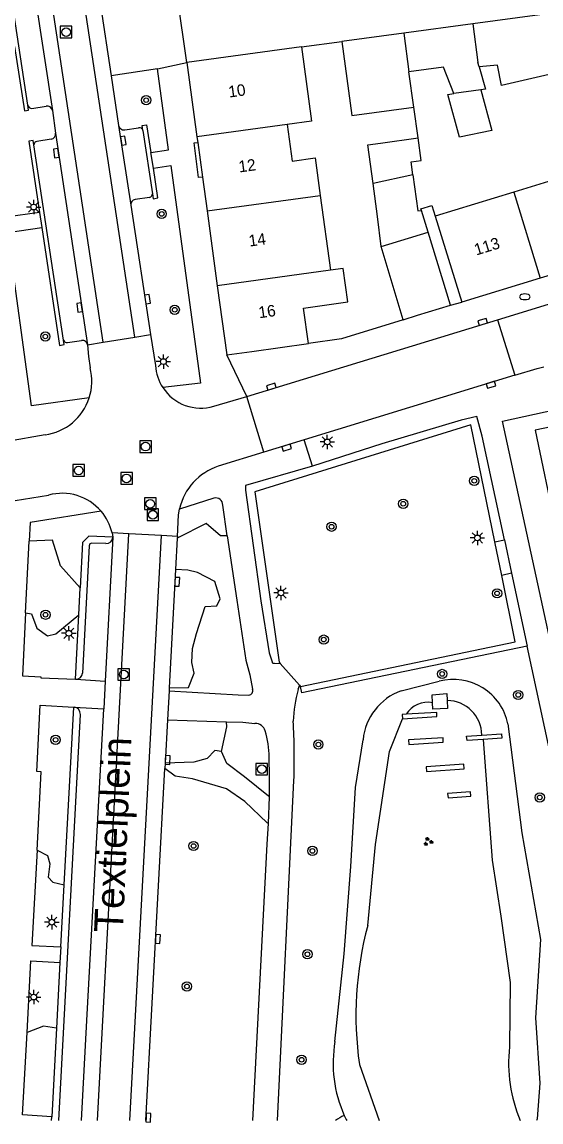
# Model space of a CAD drawing. Extents: x 132999 to 136000, y 398499 to 400501.
# Drawn here: x 133281.2 to 133326.1, y 398499.9 to 398595 of the extents above; entities that cross this region are included whole.
import ezdxf

# ---------------------------------------------------------------- set-up
doc = ezdxf.new("R2010")
doc.units = 0
for name, color, linetype in [('gg-afsc-erfafscheiding', 7, 'Continuous'), ('gg-afsc-hekwerk', 7, 'Continuous'), ('gg-afsc-muur', 7, 'Continuous'), ('gg-anno-huisnummerreeks BGT', 7, 'Continuous'), ('gg-anno-openbare ruimte label', 7, 'Continuous'), ('gg-bbg-bijgebouw', 7, 'Continuous'), ('gg-bbg-gedigitaliseerde bebouwing', 7, 'Continuous'), ('gg-bbg-gedigitaliseerde bijgebouw', 7, 'Continuous'), ('gg-bbg-hoofdgebouw', 7, 'Continuous'), ('gg-bbg-luifel en loopbrug', 7, 'Continuous'), ('gg-bbg-tussenscheiding', 7, 'Continuous'), ('gg-knt-verharding', 7, 'Continuous'), ('gg-knt-verharding nz', 7, 'Continuous'), ('gg-kntw-bovenkant insteek waterloop', 7, 'Continuous'), ('gg-kntw-waterlijn', 7, 'Continuous'), ('gg-kwrk-uitstroombak niveau min 01', 7, 'Continuous'), ('gt-grn-groengrens', 7, 'Continuous'), ('gt-grn-weggrens', 7, 'Continuous'), ('gt-grn-weggrens revisie', 7, 'Continuous'), ('gt-symb-boom', 7, 'Continuous'), ('gt-symb-brandkraan', 7, 'Continuous'), ('gt-symb-groenvak', 7, 'Continuous'), ('gt-symb-kolk', 7, 'Continuous'), ('gt-symb-lichtmast', 7, 'Continuous'), ('gt-symb-rioolschacht', 7, 'Continuous')]:
    doc.layers.add(name, color=color, linetype=linetype)

# ---------------------------------------------------------------- blocks, each defined once
blk = doc.blocks.new('gt0-BOOM')
at = {"layer": 'gt-symb-boom'}
for radius in [0.4, 0.2]:
    blk.add_circle((0, 0), radius, dxfattribs=at)
blk = doc.blocks.new('gt0-KOLK')
at = {"layer": 'gt-symb-kolk'}
blk.add_lwpolyline([(0, 0), (0.375, 0), (0.375, 0.4), (-0.375, 0.4), (-0.375, 0), (0, 0)], dxfattribs=at)
blk = doc.blocks.new('gt0-LMAST')
at = {"layer": 'gt-symb-lichtmast'}
for p, q in [((-0.182, 0.173), (-0.447, 0.438)), ((-0.005, 0.246), (-0.005, 0.621)), ((0.172, 0.173), (0.437, 0.438)), ((-0.255, -0.004), (-0.63, -0.004)), ((-0.182, -0.181), (-0.447, -0.446)), ((-0.005, -0.254), (-0.005, -0.629)), ((0.437, -0.446), (0.172, -0.181)), ((0.245, -0.004), (0.62, -0.004))]:
    blk.add_line(p, q, dxfattribs=at)
blk.add_circle((-0.005, -0.004), 0.25, dxfattribs=at)
blk = doc.blocks.new('gt0-BR')
at = {"layer": 'gt-symb-brandkraan'}
for centre, radius, start, end in [((-0.244, 0), 0.206, 107.56694, 252.43307), ((0.599, -2.664), 3, 106.89205, 107.56694), ((0, -0.691), 0.938, 73.10799, 106.89205), ((-0.599, -2.664), 3, 72.43309, 73.10799), ((0.244, 0), 0.206, 287.56695, 72.43309), ((0.599, 2.664), 3, 252.43307, 253.10797), ((0, 0.691), 0.938, 253.10797, 286.89206), ((-0.599, 2.664), 3, 286.89206, 287.56695)]:
    blk.add_arc(centre, radius, start, end, dxfattribs=at)
blk = doc.blocks.new('gt0-RS')
at = {"layer": 'gt-symb-rioolschacht'}
blk.add_lwpolyline([(-0.5, -0.5), (0.5, -0.5), (0.5, 0.5), (-0.5, 0.5)], close=True, dxfattribs=at)
blk.add_circle((0, 0), 0.375, dxfattribs=at)
blk = doc.blocks.new('gt0-GRVAK')
at = {"layer": 'gt-symb-groenvak'}
for p, q in [((-0.11, 0.189), (-0.228, 0.24)), ((-0.182, 0.153), (0.088, 0.153)), ((-0.091, 0.211), (-0.156, 0.322)), ((-0.047, 0.214), (-0.047, 0.393)), ((-0.004, 0.211), (0.061, 0.322)), ((0.015, 0.189), (0.133, 0.24)), ((0.262, -0.052), (0.197, 0.059)), ((0.305, -0.049), (0.305, 0.13)), ((0.349, -0.052), (0.414, 0.059)), ((-0.245, -0.228), (-0.363, -0.177)), ((-0.318, -0.264), (-0.047, -0.264)), ((-0.226, -0.206), (-0.291, -0.095)), ((-0.183, -0.203), (-0.183, -0.024)), ((-0.139, -0.206), (-0.074, -0.095)), ((-0.12, -0.228), (-0.002, -0.177)), ((0.243, -0.074), (0.125, -0.023)), ((0.17, -0.11), (0.441, -0.11)), ((0.368, -0.074), (0.486, -0.023))]:
    blk.add_line(p, q, dxfattribs=at)

msp = doc.modelspace()

# ---------------------------------------------------------------- linework, layer by layer
at = {"layer": 'gg-afsc-erfafscheiding'}
msp.add_lwpolyline([(133315.765, 398578.737), (133315.721, 398578.88), (133316.682, 398579.175), (133316.967, 398578.248)], dxfattribs=at)
at = {"layer": 'gg-afsc-hekwerk'}
for p, q in [((133322.71, 398547.173), (133322.117, 398550.066)), ((133303.553, 398539.551), (133305.227, 398537.671)), ((133305.227, 398537.671), (133305.325, 398537.561))]:
    msp.add_line(p, q, dxfattribs=at)
for points in [[(133322.117, 398550.066), (133320.045, 398560.191), (133301.354, 398554.409), (133303.456, 398539.66), (133303.553, 398539.551)], [(133305.325, 398537.561), (133323.886, 398541.426), (133322.71, 398547.173)]]:
    msp.add_lwpolyline(points, dxfattribs=at)
at = {"layer": 'gg-afsc-muur'}
for p, q in [((133305.41, 398592.881), (133308.88, 398593.341)), ((133315.478, 398585.005), (133315.107, 398587.673))]:
    msp.add_line(p, q, dxfattribs=at)
for points in [[(133314.201, 398569.288), (133308.85, 398567.641), (133306, 398567.231)], [(133314.447, 398535.161), (133314.104, 398535.14), (133314.143, 398534.759)], [(133314.143, 398534.759), (133317.11, 398534.954), (133317.09, 398535.321), (133314.447, 398535.161)], [(133314.665, 398532.93), (133314.674, 398532.553), (133317.663, 398532.748), (133317.635, 398533.127), (133314.665, 398532.93)], [(133321.093, 398532.975), (133319.711, 398532.88), (133319.68, 398533.256), (133320.995, 398533.349)], [(133320.995, 398533.349), (133322.685, 398533.468), (133322.716, 398533.087), (133321.093, 398532.975)], [(133316.172, 398530.6), (133316.208, 398530.208), (133319.472, 398530.444), (133319.447, 398530.842), (133316.172, 398530.6)], [(133318.031, 398528.303), (133318.067, 398527.925), (133320.038, 398528.062), (133320.015, 398528.45), (133318.031, 398528.303)]]:
    msp.add_lwpolyline(points, dxfattribs=at)
at = {"layer": 'gg-bbg-bijgebouw'}
for p, q in [((133320.211, 398594.881), (133314.243, 398594.07)), ((133326.02, 398595.671), (133320.211, 398594.881)), ((133314.243, 398594.07), (133308.88, 398593.341)), ((133315.43, 398569.681), (133318.27, 398570.541)), ((133314.201, 398569.288), (133315.43, 398569.681))]:
    msp.add_line(p, q, dxfattribs=at)
at = {"layer": 'gg-bbg-gedigitaliseerde bebouwing'}
for p, q in [((133330.128, 398582.29), (133323.746, 398580.33)), ((133307.019, 398580.043), (133307.903, 398573.562)), ((133323.746, 398580.33), (133316.967, 398578.248)), ((133316.967, 398578.248), (133319.26, 398570.791))]:
    msp.add_line(p, q, dxfattribs=at)
for points in [[(133305.41, 398592.881), (133306.276, 398586.468), (133304.167, 398586.181)], [(133304.167, 398586.181), (133304.6, 398583.005), (133306.578, 398583.275), (133307.019, 398580.043)], [(133309.4, 398570.82), (133309.005, 398573.712), (133307.903, 398573.562)]]:
    msp.add_lwpolyline(points, dxfattribs=at)
at = {"layer": 'gg-bbg-gedigitaliseerde bijgebouw'}
for p, q in [((133315.107, 398587.673), (133314.693, 398590.73)), ((133320.896, 398589.163), (133318.558, 398588.844)), ((133312.237, 398584.554), (133315.478, 398585.005)), ((133316.346, 398576.85), (133315.765, 398578.737)), ((133318.27, 398570.541), (133316.346, 398576.85)), ((133314.201, 398569.288), (133312.283, 398575.62))]:
    msp.add_line(p, q, dxfattribs=at)
for points in [[(133308.88, 398593.341), (133309.744, 398586.941), (133315.107, 398587.673)], [(133318.558, 398588.844), (133317.673, 398591.137), (133314.693, 398590.73)], [(133327.558, 398590.673), (133322.681, 398589.539), (133322.342, 398591.302), (133320.76, 398591.16)], [(133320.76, 398591.16), (133321.307, 398589.219), (133320.896, 398589.163)], [(133311.585, 398581.057), (133311.128, 398584.403), (133312.237, 398584.554)], [(133315.029, 398581.822), (133314.876, 398582.942), (133315.748, 398583.063), (133315.478, 398585.005)], [(133315.029, 398581.822), (133315.456, 398578.695), (133315.765, 398578.737)], [(133312.283, 398575.62), (133311.972, 398578.219), (133311.585, 398581.057)]]:
    msp.add_lwpolyline(points, dxfattribs=at)
at = {"layer": 'gg-bbg-hoofdgebouw'}
for p, q in [((133305.41, 398592.881), (133295.48, 398591.531)), ((133295.48, 398591.531), (133296.355, 398585.115)), ((133296.355, 398585.115), (133296.423, 398584.619)), ((133296.423, 398584.619), (133296.83, 398581.63)), ((133296.83, 398581.63), (133297.229, 398578.707)), ((133297.229, 398578.707), (133298.114, 398572.226)), ((133332.418, 398574.831), (133326.035, 398572.871)), ((133298.114, 398572.226), (133298.93, 398566.241)), ((133326.035, 398572.871), (133319.26, 398570.791)), ((133301.117, 398566.547), (133306, 398567.231)), ((133298.93, 398566.241), (133301.117, 398566.547))]:
    msp.add_line(p, q, dxfattribs=at)
msp.add_lwpolyline([(133306, 398567.231), (133305.57, 398570.291), (133309.4, 398570.82)], dxfattribs=at)
at = {"layer": 'gg-bbg-luifel en loopbrug'}
msp.add_lwpolyline([(133320.896, 398589.163), (133321.862, 398585.642), (133319.072, 398585.084), (133318.059, 398588.776), (133318.558, 398588.844)], dxfattribs=at)
at = {"layer": 'gg-bbg-tussenscheiding'}
for p, q in [((133320.211, 398594.881), (133320.652, 398591.543)), ((133314.243, 398594.07), (133314.693, 398590.73)), ((133320.76, 398591.16), (133320.652, 398591.543)), ((133304.167, 398586.181), (133296.355, 398585.115)), ((133315.029, 398581.822), (133311.585, 398581.057)), ((133297.229, 398578.707), (133307.019, 398580.043)), ((133323.746, 398580.33), (133326.035, 398572.871)), ((133312.283, 398575.62), (133316.346, 398576.85)), ((133307.903, 398573.562), (133298.114, 398572.226))]:
    msp.add_line(p, q, dxfattribs=at)
at = {"layer": 'gg-knt-verharding'}
for p, q in [((133281.736, 398587.836), (133280.013, 398599.291)), ((133295.48, 398591.531), (133294.62, 398597.531)), ((133288.003, 398596.672), (133288.945, 398590.396)), ((133292.945, 398590.997), (133288.945, 398590.396)), ((133288.945, 398590.396), (133289.591, 398586.096)), ((133282.093, 398587.567), (133283.319, 398587.77)), ((133283.862, 398587.394), (133284.141, 398585.415)), ((133290.114, 398585.709), (133291.319, 398585.884)), ((133291.687, 398585.647), (133292.504, 398580.187)), ((133284.824, 398567.52), (133282.264, 398584.403)), ((133283.762, 398584.905), (133282.53, 398584.696)), ((133292.256, 398579.871), (133291.022, 398579.688)), ((133290.64, 398579.184), (133292.358, 398568.002)), ((133322.345, 398569.283), (133338.269, 398574.153)), ((133300.672, 398562.633), (133322.345, 398569.283)), ((133322.345, 398569.283), (133323.859, 398564.499)), ((133285.164, 398567.304), (133286.392, 398567.491)), ((133286.905, 398567.12), (133288.238, 398567.335)), ((133288.238, 398567.335), (133291, 398567.782)), ((133291, 398567.782), (133292.358, 398568.002)), ((133292.358, 398568.002), (133292.771, 398565.313)), ((133286.904, 398567.123), (133286.905, 398567.12)), ((133323.859, 398564.499), (133305.628, 398558.893)), ((133297.826, 398561.796), (133300.672, 398562.633)), ((133302.14, 398557.821), (133300.672, 398562.633)), ((133283.228, 398559.327), (133279.979, 398558.745)), ((133305.628, 398558.893), (133302.14, 398557.821)), ((133302.14, 398557.821), (133298.208, 398556.608)), ((133279.915, 398553.527), (133283.521, 398554.112)), ((133297.823, 398553.858), (133294.843, 398552.885)), ((133294.843, 398552.885), (133294.852, 398552.936)), ((133298.985, 398550.601), (133298.596, 398553.239)), ((133281.549, 398543.925), (133281.864, 398550.12)), ((133289.022, 398550.852), (133289.095, 398550.478)), ((133290.483, 398550.772), (133289.022, 398550.852)), ((133289.095, 398550.478), (133289.095, 398550.477)), ((133293.288, 398550.619), (133290.483, 398550.772)), ((133294.669, 398550.544), (133293.288, 398550.619)), ((133294.66, 398550.374), (133294.514, 398547.675)), ((133294.669, 398550.544), (133294.66, 398550.374)), ((133298.985, 398550.601), (133299.81, 398545.015)), ((133322.943, 398550.243), (133323.563, 398547.348)), ((133287.042, 398549.72), (133286.475, 398538.716)), ((133288.479, 398549.917), (133287.277, 398549.958)), ((133294.514, 398547.675), (133293.96, 398537.45)), ((133323.563, 398547.348), (133324.915, 398541.046)), ((133286.145, 398543.765), (133286.267, 398546.084)), ((133285.852, 398538.186), (133286.145, 398543.765)), ((133303.058, 398539.563), (133303.553, 398539.551)), ((133285.884, 398538.184), (133285.852, 398538.186)), ((133293.947, 398537.19), (133293.81, 398534.659)), ((133293.96, 398537.45), (133293.947, 398537.19)), ((133305.227, 398537.671), (133305.097, 398537.283)), ((133284.409, 398500), (133286.278, 398535.149)), ((133284.887, 398520.409), (133285.709, 398535.772)), ((133285.709, 398535.772), (133285.744, 398535.77)), ((133293.81, 398534.659), (133293.607, 398530.917)), ((133293.81, 398534.659), (133298.923, 398534.506)), ((133291.944, 398500), (133293.582, 398530.453)), ((133293.607, 398530.917), (133293.582, 398530.453)), ((133303.337, 398500), (133304.75, 398529.431)), ((133302.548, 398525.699), (133302.629, 398528.017)), ((133284.599, 398515.03), (133284.887, 398520.409)), ((133284.517, 398513.696), (133284.224, 398507.99)), ((133284.224, 398507.99), (133283.812, 398500.342))]:
    msp.add_line(p, q, dxfattribs=at)
for points in [[(133282.747, 398578.554), (133279.846, 398578.156), (133277.875, 398592.546), (133280.583, 398592.922)], [(133280.583, 398592.922), (133281.435, 398587.361), (133281.799, 398587.415), (133281.736, 398587.836)], [(133292.378, 398583.75), (133293.901, 398583.967), (133292.945, 398590.997)], [(133291.687, 398585.647), (133291.62, 398586.092), (133291.995, 398586.148), (133292.378, 398583.75)], [(133282.264, 398584.403), (133282.207, 398584.782), (133281.826, 398584.724), (133282.747, 398578.554)], [(133296.83, 398581.63), (133296.503, 398581.586), (133296.106, 398584.576), (133296.423, 398584.619)], [(133292.596, 398582.39), (133294.09, 398582.629), (133296.67, 398563.804), (133293.411, 398563.412)], [(133292.504, 398580.187), (133292.569, 398579.754), (133292.978, 398579.815), (133292.596, 398582.39)], [(133287.04, 398562.515), (133282.055, 398561.841), (133280.02, 398576.824), (133282.947, 398577.253)], [(133282.947, 398577.253), (133284.478, 398567.068), (133284.883, 398567.129), (133284.824, 398567.52)], [(133286.905, 398567.12), (133286.971, 398566.107), (133287.123, 398565.12)], [(133323.859, 398564.499), (133325.785, 398565.078), (133326.346, 398565.212)], [(133333.628, 398510.589), (133322.789, 398560.498), (133330.81, 398562.273)], [(133322.943, 398550.243), (133321.019, 398559.217), (133320.555, 398560.903), (133319.195, 398560.598), (133312.351, 398558.557), (133306.36, 398556.623)], [(133331.286, 398560.901), (133325.611, 398559.727), (133327.363, 398551.302)], [(133306.36, 398556.623), (133300.564, 398554.948), (133300.572, 398554.549), (133301.886, 398544.98), (133302.595, 398540.455), (133302.851, 398539.701)], [(133288.075, 398552.715), (133281.946, 398551.739), (133281.864, 398550.12)], [(133294.669, 398550.544), (133294.759, 398552.404), (133294.843, 398552.885)], [(133289.095, 398550.478), (133287.021, 398550.559), (133286.474, 398550.009), (133286.267, 398546.084)], [(133299.81, 398545.015), (133300.594, 398539.836), (133300.925, 398538.57), (133301.171, 398537.331)], [(133281.549, 398543.925), (133281.272, 398538.486), (133282.851, 398538.392), (133282.851, 398538.316), (133285.852, 398538.186)], [(133331.886, 398508.839), (133326.84, 398532.067), (133324.915, 398541.046)], [(133293.947, 398537.19), (133299.911, 398536.836), (133300.847, 398536.806)], [(133282.533, 398523.412), (133282.9, 398530.178), (133282.508, 398530.216), (133282.808, 398535.933), (133285.709, 398535.772)], [(133298.923, 398534.506), (133300.324, 398534.464), (133301.375, 398534.355)], [(133302.629, 398528.017), (133302.641, 398529.729), (133302.612, 398531.441)], [(133301.189, 398500), (133302.434, 398523.909), (133302.548, 398525.699)], [(133282.533, 398523.412), (133282.086, 398515.166), (133284.599, 398515.03)], [(133281.67, 398507.638), (133282.007, 398513.831), (133284.517, 398513.696)], [(133283.812, 398500.342), (133281.283, 398500.501), (133281.67, 398507.638)]]:
    msp.add_lwpolyline(points, dxfattribs=at)
for centre, radius, start, end in [((133282.072, 398587.91), 0.344, 192.47509, 273.52876), ((133283.391, 398587.293), 0.482, 12.05656, 98.54216), ((133283.689, 398585.355), 0.456, 279.24722, 7.51795), ((133290.047, 398586.166), 0.462, 188.69633, 278.30362), ((133291.389, 398585.589), 0.303, 11.00666, 103.42851), ((133282.551, 398584.409), 0.288, 94.28327, 181.24726), ((133291.108, 398579.226), 0.47, 100.51956, 185.16081), ((133292.22, 398580.154), 0.285, 277.15484, 6.59479), ((133285.108, 398567.591), 0.292, 194.02221, 281.12268), ((133286.468, 398567.057), 0.441, 8.65849, 99.92813), ((133296.701, 398565.578), 3.939, 183.8565, 213.35664), ((133282.601, 398563.96), 4.668, 341.96526, 14.38488), ((133296.706, 398565.576), 3.943, 213.2944, 286.49783), ((133282.59, 398563.963), 4.679, 277.83277, 341.97914), ((133299.78, 398551.802), 5.057, 108.10918, 167.03973), ((133284.697, 398549.824), 4.447, 40.5593, 105.33251), ((133297.974, 398553.255), 0.622, 358.5521, 104.07407), ((133284.668, 398549.811), 4.477, 13.44764, 40.44263), ((133288.503, 398550.509), 0.593, 267.68747, 356.85991), ((133287.274, 398549.726), 0.232, 89.32025, 181.40654), ((133303.021, 398539.732), 0.173, 190.38632, 282.23355), ((133285.905, 398538.755), 0.571, 267.87539, 356.10974), ((133300.788, 398537.205), 0.403, 278.36854, 18.27043), ((133317.131, 398534.056), 12.459, 164.98741, 177.6753), ((133285.692, 398535.185), 0.587, 356.49417, 84.89053), ((133301.411, 398533.468), 0.887, 16.53558, 92.35241), ((133248.955, 398531.257), 55.825, 358.12571, 3.39315), ((133294.625, 398531.382), 7.987, 0.425, 17.02956)]:
    msp.add_arc(centre, radius, start, end, dxfattribs=at)
at = {"layer": 'gg-knt-verharding nz'}
for p, q in [((133291, 398567.782), (133284.284, 398612.256)), ((133288.238, 398567.335), (133281.639, 398611.296)), ((133281.897, 398600.23), (133283.862, 398587.394)), ((133284.141, 398585.415), (133286.904, 398567.123)), ((133289.591, 398586.096), (133290.64, 398579.184)), ((133287.768, 398500), (133290.483, 398550.772)), ((133289.095, 398550.477), (133288.424, 398538.017)), ((133290.571, 398500), (133293.288, 398550.619)), ((133285.884, 398538.184), (133288.424, 398538.017)), ((133288.424, 398538.017), (133288.295, 398535.617)), ((133285.744, 398535.77), (133288.295, 398535.617))]:
    msp.add_line(p, q, dxfattribs=at)
msp.add_lwpolyline([(133286.388, 398500), (133286.844, 398508.666), (133288.295, 398535.617)], dxfattribs=at)
at = {"layer": 'gg-kntw-bovenkant insteek waterloop'}
msp.add_line((133314.011, 398537.178), (133317.316, 398538.005), dxfattribs=at)
for points in [[(133323.25, 398534.324), (133324.449, 398524.906), (133326.068, 398515.681), (133325.64, 398508.881), (133326.006, 398503.253), (133325.782, 398500.148)], [(133308.296, 398506.851), (133309.091, 398514.417), (133309.657, 398521.978), (133310.07, 398528.815), (133310.723, 398532.947)]]:
    msp.add_lwpolyline(points, dxfattribs=at)
for centre, radius, start, end in [((133318.536, 398533.349), 4.813, 11.68919, 104.68621), ((133315.714, 398532.462), 5.014, 109.85007, 174.44685), ((133319.149, 398504.965), 11.016, 170.14189, 204.15666), ((133317.831, 398504.342), 9.558, 203.98444, 207.02009), ((133328.831, 398498.993), 3.261, 159.26267, 162.01934)]:
    msp.add_arc(centre, radius, start, end, dxfattribs=at)
at = {"layer": 'gg-kntw-waterlijn'}
msp.add_line((133310.412, 398504.849), (133312.115, 398500), dxfattribs=at)
for points in [[(133311.123, 398516.892), (133311.81, 398523.881), (133313.001, 398531.944), (133314.143, 398534.759)], [(133321.093, 398532.975), (133321.892, 398522.546), (133322.636, 398517.688), (133323.447, 398511.952), (133323.38, 398506.376)]]:
    msp.add_lwpolyline(points, dxfattribs=at)
for centre, radius, start, end in [((133316.316, 398533.976), 2.213, 79.08345, 147.62768), ((133317.963, 398533.317), 3.032, 0.60888, 89.41022), ((133340.301, 398509.127), 30.194, 165.09747, 188.14506), ((133336.304, 398505.007), 12.997, 173.95438, 202.66044)]:
    msp.add_arc(centre, radius, start, end, dxfattribs=at)
at = {"layer": 'gg-kwrk-uitstroombak niveau min 01'}
for points in [[(133316.735, 398536.149), (133316.704, 398536.849), (133317.96, 398536.94), (133317.994, 398536.349)], [(133317.994, 398536.349), (133318.034, 398535.66), (133316.76, 398535.603), (133316.735, 398536.149)]]:
    msp.add_lwpolyline(points, dxfattribs=at)
at = {"layer": 'gt-grn-groengrens'}
for p, q in [((133322.117, 398550.066), (133322.943, 398550.243)), ((133323.563, 398547.348), (133322.71, 398547.173))]:
    msp.add_line(p, q, dxfattribs=at)
for points in [[(133298.985, 398550.601), (133298.91, 398550.594), (133298.385, 398550.596), (133297.163, 398551.644), (133294.66, 398550.374)], [(133286.267, 398546.084), (133284.57, 398548.004), (133283.868, 398550.209), (133281.864, 398550.12)], [(133298.379, 398545.135), (133297.894, 398546.65), (133296.398, 398547.417), (133295.568, 398547.618), (133294.514, 398547.675)], [(133293.96, 398537.45), (133295.639, 398537.473), (133296.121, 398538.698), (133295.929, 398539.624), (133295.962, 398540.849), (133296.327, 398542.131), (133297.056, 398544.465), (133298.069, 398544.536), (133298.379, 398545.135)], [(133281.549, 398543.925), (133282.057, 398543.832), (133282.529, 398542.609), (133283.452, 398541.951), (133284.151, 398542.11), (133286.145, 398543.765)], [(133324.915, 398541.046), (133305.441, 398537.003), (133305.325, 398537.561)], [(133298.49, 398531.926), (133298.956, 398534.066), (133298.923, 398534.506)], [(133298.49, 398531.926), (133297.913, 398532.031), (133297.254, 398531.328), (133296.101, 398531.015), (133293.607, 398530.917)], [(133302.629, 398528.017), (133302.543, 398528.071), (133300.477, 398529.747), (133298.932, 398530.902), (133298.49, 398531.926)], [(133302.548, 398525.699), (133302.431, 398525.777), (133300.498, 398527.61), (133298.908, 398528.691), (133295.982, 398529.579), (133294.471, 398529.807), (133293.582, 398530.453)], [(133282.533, 398523.412), (133283.443, 398522.931), (133283.651, 398522.204), (133283.5, 398521.051), (133283.892, 398520.64), (133284.887, 398520.409)], [(133284.224, 398507.99), (133283.083, 398508.166), (133281.67, 398507.638)]]:
    msp.add_lwpolyline(points, dxfattribs=at)
msp.add_arc((133310.487, 398497.302), 3.447, 113.75101, 128.48765, dxfattribs=at)
at = {"layer": 'gt-grn-weggrens'}
for p, q in [((133292.945, 398590.997), (133295.48, 398591.531)), ((133292.596, 398582.39), (133292.378, 398583.75)), ((133282.747, 398578.554), (133282.947, 398577.253)), ((133318.27, 398570.541), (133319.26, 398570.791)), ((133300.672, 398562.633), (133298.93, 398566.241)), ((133284.599, 398515.03), (133284.517, 398513.696)), ((133283.793, 398500), (133283.812, 398500.342))]:
    msp.add_line(p, q, dxfattribs=at)
at = {"layer": 'gt-grn-weggrens revisie'}
msp.add_line((133306.36, 398556.623), (133305.628, 398558.893), dxfattribs=at)

# ---------------------------------------------------------------- block references
at = {"layer": 'gt-symb-boom'}
for p in [(133291.97, 398588.28), (133293.312, 398578.437), (133294.438, 398570.144), (133283.25, 398567.832), (133320.337, 398555.349), (133314.195, 398553.363), (133307.997, 398551.379), (133322.313, 398545.615), (133283.268, 398543.765), (133307.324, 398541.613), (133317.565, 398538.642), (133324.139, 398536.825), (133284.137, 398532.944), (133306.858, 398532.54), (133326.002, 398527.962), (133296.067, 398523.76), (133306.347, 398523.335), (133305.913, 398514.395), (133295.492, 398511.613), (133305.407, 398505.27)]:
    msp.add_blockref('gt0-BOOM', p, dxfattribs=at)
at = {"layer": 'gt-symb-brandkraan'}
msp.add_blockref('gt0-BR', (133324.712, 398571.272), dxfattribs=at)
at = {"layer": 'gt-symb-groenvak'}
msp.add_blockref('gt0-GRVAK', (133316.339, 398524.135), dxfattribs=at)
at = {"layer": 'gt-symb-kolk'}
for p, rotation in [((133289.797, 398584.741), -81.37347218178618), ((133284.396, 398583.731), 98.5946124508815), ((133291.893, 398571.032), -81.26733497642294), ((133286.413, 398570.381), 98.59461245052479), ((133321.116, 398568.906), 17.05942016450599), ((133302.851, 398563.302), 17.05942016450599), ((133321.731, 398563.845), -162.90498435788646), ((133304.052, 398558.409), -162.90498435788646), ((133294.457, 398546.625), -93.10015571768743), ((133293.622, 398531.2), -93.10015571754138), ((133292.785, 398515.727), -93.10015571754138), ((133291.956, 398500.28), -93.05180807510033)]:
    msp.add_blockref('gt0-KOLK', p, dxfattribs=dict(at, rotation=rotation))
at = {"layer": 'gt-symb-lichtmast'}
for p in [(133282.247, 398579.037), (133293.459, 398565.662), (133307.63, 398558.717), (133320.616, 398550.413), (133303.628, 398545.657), (133285.285, 398542.163), (133283.817, 398517.176), (133282.254, 398510.694)]:
    msp.add_blockref('gt0-LMAST', p, dxfattribs=at)
at = {"layer": 'gt-symb-rioolschacht'}
for p in [(133285.045, 398594.167), (133291.922, 398558.309), (133286.133, 398556.249), (133290.276, 398555.562), (133292.325, 398553.366), (133292.549, 398552.414), (133290.025, 398538.595), (133301.964, 398530.41)]:
    msp.add_blockref('gt0-RS', p, dxfattribs=at)

# ---------------------------------------------------------------- texts
at = {"layer": 'gg-anno-huisnummerreeks BGT'}
for s, rotation, p in [('10', 7.8, (133299.146, 398588.498)), ('12', 7.8, (133300.03, 398582.018)), ('14', 7.8, (133300.905, 398575.606)), ('113', 17, (133320.506, 398574.836)), ('16', 7.8, (133301.75, 398569.409))]:
    msp.add_text(s, height=1, rotation=rotation, dxfattribs=at).set_placement(p)
at = {"layer": 'gg-anno-openbare ruimte label'}
msp.add_text('Textielplein', height=2.5, rotation=87.5, dxfattribs=at).set_placement((133289.956, 398516.237))

doc.saveas('drawing.dxf')
